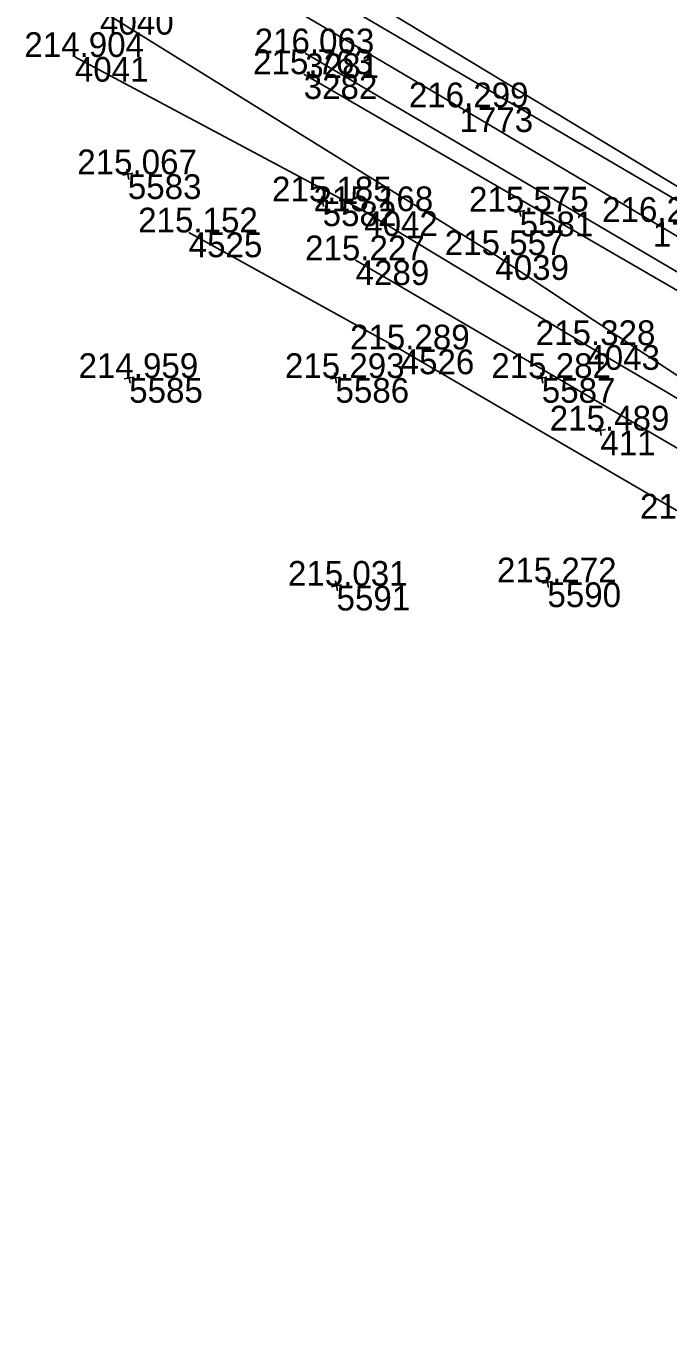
# Model space of a CAD drawing. Extents: x -556590 to -554855, y -1137918 to -1135717.
# Drawn here: x -556525 to -556493.9, y -1135835.9 to -1135772.9 of the extents above; entities that cross this region are included whole.
import ezdxf

# ---------------------------------------------------------------- set-up
doc = ezdxf.new("R2010")
doc.units = 0
for name, color, linetype in [('Vrstva 1', 7, 'Continuous'), ('Vrstva 4', 7, 'Continuous'), ('Vrstva 49', 7, 'Continuous'), ('Vrstva 51', 7, 'Continuous'), ('Vrstva 60', 7, 'Continuous'), ('Vrstva 61', 7, 'Continuous')]:
    doc.layers.add(name, color=color, linetype=linetype)

msp = doc.modelspace()

# ---------------------------------------------------------------- linework, layer by layer
at = {"layer": 'Vrstva 1'}
msp.add_lwpolyline([(-556311.953, -1135890.765), (-556321.097, -1135885.34), (-556330.284, -1135879.894), (-556339.612, -1135874.362), (-556348.582, -1135869.039), (-556357.498, -1135863.753), (-556366.106, -1135858.646), (-556374.906, -1135853.428), (-556383.234, -1135848.498), (-556391.876, -1135843.374), (-556400.908, -1135838.017), (-556409.759, -1135832.769), (-556418.646, -1135827.5), (-556428.018, -1135821.939), (-556437.172, -1135816.507), (-556446.468, -1135810.997), (-556456.022, -1135805.326), (-556463.479, -1135800.909), (-556467.629, -1135798.446), (-556476.522, -1135793.164), (-556485.71, -1135787.715), (-556494.622, -1135782.427), (-556503.989, -1135776.868), (-556513.289, -1135771.345)], dxfattribs=at)
at = {"layer": 'Vrstva 4'}
for points in [[(-556510.598, -1135770.315), (-556486.681, -1135784.783)], [(-556486.836, -1135785.272), (-556511.245, -1135770.93)], [(-556488.258, -1135787.903), (-556511.467, -1135774.25)], [(-556511.542, -1135775.263), (-556488.611, -1135788.547)]]:
    msp.add_lwpolyline(points, dxfattribs=at)
at = {"layer": 'Vrstva 49'}
for p, q in [((-556519.82, -1135780.071), (-556520.312, -1135780.165)), ((-556520.113, -1135779.872), (-556520.019, -1135780.364)), ((-556510.377, -1135781.387), (-556510.869, -1135781.481)), ((-556510.67, -1135781.188), (-556510.576, -1135781.68)), ((-556501.118, -1135781.68), (-556501.024, -1135782.172)), ((-556500.825, -1135781.879), (-556501.317, -1135781.973)), ((-556520.047, -1135789.754), (-556519.953, -1135790.246)), ((-556510.047, -1135789.754), (-556509.953, -1135790.246)), ((-556500.047, -1135789.754), (-556499.953, -1135790.246)), ((-556519.754, -1135789.953), (-556520.246, -1135790.047)), ((-556509.754, -1135789.953), (-556510.246, -1135790.047)), ((-556499.754, -1135789.953), (-556500.246, -1135790.047)), ((-556497.208, -1135792.301), (-556497.114, -1135792.793)), ((-556496.915, -1135792.5), (-556497.407, -1135792.594)), ((-556509.996, -1135799.831), (-556509.902, -1135800.323)), ((-556499.48, -1135799.866), (-556499.972, -1135799.96)), ((-556499.773, -1135799.667), (-556499.679, -1135800.159)), ((-556509.703, -1135800.03), (-556510.195, -1135800.124))]:
    msp.add_line(p, q, dxfattribs=at)
for points in [[(-556490.284, -1135791.969), (-556502.252, -1135784.04), (-556521.414, -1135772.143)], [(-556522.632, -1135774.427), (-556508.609, -1135781.909), (-556497.84, -1135788.404), (-556490.575, -1135792.658)]]:
    msp.add_lwpolyline(points, dxfattribs=at)
at = {"layer": 'Vrstva 51'}
for points in [[(-556427.652, -1135834.25), (-556438.402, -1135827.787), (-556448.45, -1135821.713), (-556457.623, -1135816.274), (-556461.051, -1135814.258), (-556462.132, -1135813.683), (-556463.351, -1135813.175), (-556465.172, -1135812.525), (-556466.811, -1135811.903), (-556468.873, -1135810.882), (-556472.215, -1135808.962), (-556473.2, -1135808.424), (-556476.103, -1135806.706), (-556480.169, -1135804.315), (-556485.388, -1135801.272), (-556492.788, -1135796.819), (-556506.842, -1135788.616), (-556517.117, -1135782.94)], [(-556473.202, -1135805.131), (-556474.429, -1135804.612), (-556480.184, -1135801.343), (-556486.86, -1135797.432), (-556491.499, -1135794.539), (-556509.023, -1135784.291)]]:
    msp.add_lwpolyline(points, dxfattribs=at)
at = {"layer": 'Vrstva 60'}
for p, q in [((-556522.632, -1135774.427), (-556522.632, -1135774.427)), ((-556511.467, -1135774.25), (-556511.467, -1135774.25)), ((-556511.542, -1135775.263), (-556511.542, -1135775.263)), ((-556503.989, -1135776.868), (-556503.989, -1135776.868)), ((-556520.066, -1135780.118), (-556520.066, -1135780.118)), ((-556510.623, -1135781.434), (-556510.623, -1135781.434)), ((-556508.609, -1135781.909), (-556508.609, -1135781.909)), ((-556501.071, -1135781.926), (-556501.071, -1135781.926)), ((-556517.117, -1135782.94), (-556517.117, -1135782.94)), ((-556494.622, -1135782.427), (-556494.622, -1135782.427)), ((-556502.252, -1135784.04), (-556502.252, -1135784.04)), ((-556509.023, -1135784.291), (-556509.023, -1135784.291)), ((-556506.842, -1135788.616), (-556506.842, -1135788.616)), ((-556497.84, -1135788.404), (-556497.84, -1135788.404)), ((-556520, -1135790), (-556520, -1135790)), ((-556510, -1135790), (-556510, -1135790)), ((-556500, -1135790), (-556500, -1135790)), ((-556497.161, -1135792.547), (-556497.161, -1135792.547)), ((-556499.726, -1135799.913), (-556499.726, -1135799.913)), ((-556509.949, -1135800.077), (-556509.949, -1135800.077))]:
    msp.add_line(p, q, dxfattribs=at)

# ---------------------------------------------------------------- texts
at = {"layer": 'Vrstva 4'}
msp.add_text('evid. km 78,583', height=2.5, rotation=59.5055, dxfattribs=at).set_placement((-556493.928, -1135853.191))
at = {"layer": 'Vrstva 60'}
for s, p in [('4040', (-556521.414, -1135773.343)), ('4041', (-556522.632, -1135775.627)), ('3281', (-556511.467, -1135775.45)), ('3282', (-556511.542, -1135776.463)), ('1773', (-556503.989, -1135778.068)), ('5583', (-556520.066, -1135781.318)), ('5582', (-556510.623, -1135782.634)), ('4042', (-556508.609, -1135783.109)), ('5581', (-556501.071, -1135783.126)), ('4525', (-556517.117, -1135784.14)), ('1772', (-556494.622, -1135783.627)), ('4039', (-556502.252, -1135785.24)), ('4289', (-556509.023, -1135785.491)), ('4526', (-556506.842, -1135789.816)), ('4043', (-556497.84, -1135789.604)), ('5585', (-556520, -1135791.2)), ('5586', (-556510, -1135791.2)), ('5587', (-556500, -1135791.2)), ('411', (-556497.161, -1135793.747)), ('5590', (-556499.726, -1135801.113)), ('5591', (-556509.949, -1135801.277))]:
    msp.add_text(s, height=1.2, dxfattribs=at).set_placement(p)
at = {"layer": 'Vrstva 61'}
for s, p in [('214.904', (-556525.083, -1135774.427)), ('216.063', (-556513.919, -1135774.25)), ('215.763', (-556513.994, -1135775.263)), ('216.299', (-556506.443, -1135776.868)), ('215.067', (-556522.518, -1135780.118)), ('215.185', (-556513.079, -1135781.434)), ('215.168', (-556511.063, -1135781.909)), ('215.575', (-556503.527, -1135781.926)), ('216.296', (-556497.074, -1135782.427)), ('215.152', (-556519.565, -1135782.94)), ('215.557', (-556504.704, -1135784.04)), ('215.227', (-556511.475, -1135784.291)), ('215.328', (-556500.294, -1135788.404)), ('215.289', (-556509.296, -1135788.616)), ('214.959', (-556522.454, -1135790)), ('215.293', (-556512.452, -1135790)), ('215.282', (-556502.448, -1135790)), ('215.489', (-556499.615, -1135792.547)), ('215.447', (-556495.24, -1135796.819)), ('215.272', (-556502.174, -1135799.913)), ('215.031', (-556512.306, -1135800.077))]:
    msp.add_text(s, height=1.2, dxfattribs=at).set_placement(p)

doc.saveas('drawing.dxf')
